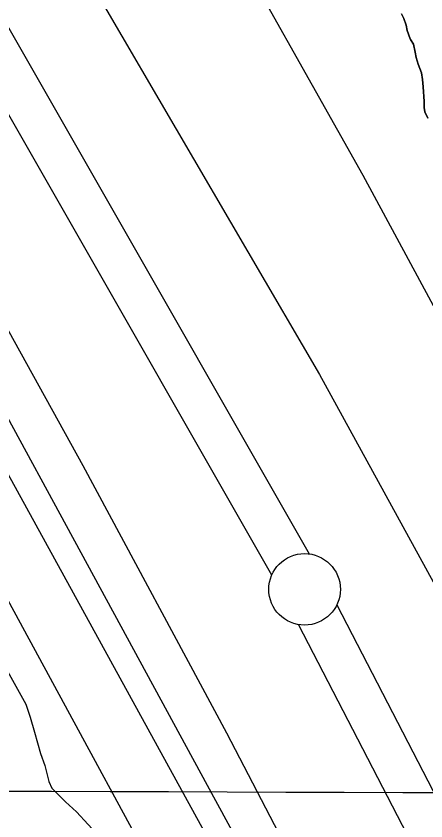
# Model space of a CAD drawing. Extents: x 3161514 to 3199414, y 831166 to 856601.
# Drawn here: x 3192078 to 3192365, y 848662 to 849225 of the extents above; entities that cross this region are included whole.
import ezdxf

# ---------------------------------------------------------------- set-up
doc = ezdxf.new("R2010")
doc.units = 0
for name, color, linetype in [('V-GRID-MAJR', 7, 'Continuous'), ('V-LEVE-TOET', 7, 'Continuous'), ('V-ROAD-CNTR', 7, 'Continuous'), ('V-SITE-VEGE', 7, 'Continuous'), ('V-SURV-LINE', 7, 'Continuous'), ('V-TOPO-SHOR', 7, 'Continuous')]:
    doc.layers.add(name, color=color, linetype=linetype)

msp = doc.modelspace()

# ---------------------------------------------------------------- linework, layer by layer
at = {"layer": 'V-GRID-MAJR'}
msp.add_spline([(3165741.648, 848757.608), (3170973.071, 848741.248), (3176204.497, 848725.65), (3181435.9250000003, 848710.812), (3186667.355, 848696.736), (3191898.788, 848683.42), (3197130.222, 848670.865), (3197130.223, 848670.865)], degree=3, dxfattribs=at)
at = {"layer": 'V-LEVE-TOET'}
for points in [[(3191609.327, 849868.66), (3191692.481, 849828.5480000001), (3191756.279, 849779.855), (3191811.947, 849732.882), (3191880.5, 849654.044), (3191930.289, 849586.04), (3191980.148, 849505.685), (3192064.04, 849366.4130000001), (3192140.144, 849231.333), (3192290.164, 848974.212), (3192439.741, 848701.214), (3192583.517, 848424.826), (3192710.882, 848179.932), (3192739.37, 848134.393), (3192769.279, 848087.275), (3192816.197, 848027.723), (3192934.325, 847887.587), (3193079.809, 847714.785), (3193151.157, 847640.903), (3193195.705, 847594.7490000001), (3193255.632, 847543.9180000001), (3193404.857, 847427.245), (3193527.887, 847325.601)], [(3193298.2120000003, 847283.724), (3193152.472, 847408), (3193013.403, 847538.493), (3192928.2260000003, 847623.763), (3192846.8880000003, 847717.175), (3192776, 847802.881), (3192693.544, 847906.873), (3192607.6380000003, 848027.4280000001), (3192539.659, 848129.562), (3192469.622, 848252.856), (3192402.386, 848379.692), (3192343.68, 848495.816), (3192225.412, 848723.2930000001), (3192125.193, 848910.29), (3191998.444, 849139.838), (3191861.9, 849385.563), (3191834.144, 849426.519), (3191792.166, 849486.274), (3191749.012, 849535.26), (3191703.946, 849579.294), (3191641.914, 849627.995), (3191587.732, 849661.742)]]:
    msp.add_lwpolyline(points, dxfattribs=at)
at = {"layer": 'V-ROAD-CNTR'}
msp.add_lwpolyline([(3193369.1782247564, 847163.951644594), (3193143.369676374, 847360.50325149), (3192987.93698724, 847499.110974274), (3192893.0731769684, 847596.6557791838), (3192830.6773017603, 847660.0946523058), (3192767.3774283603, 847731.679509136), (3192704.743553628, 847810.9943505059), (3192644.58267395, 847894.7931829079), (3192609.3497444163, 847945.4950815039), (3192478.6800057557, 848157.938656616), (3192222.8225174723, 848631.083710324), (3191864.0122350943, 849284.963402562), (3191829.343304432, 849351.77426894), (3191791.243380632, 849414.4041436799), (3191763.277436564, 849453.000066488), (3191729.948503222, 849489.382993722), (3191674.7236136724, 849538.7428950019), (3191611.4387402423, 849581.3688097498)], dxfattribs=at)
at = {"layer": 'V-SITE-VEGE'}
for points in [[(3191911.247, 849787.789), (3191923.285, 849747.644), (3191939.333, 849715.529), (3191959.397, 849691.442), (3191975.448, 849679.398), (3191987.484, 849659.326), (3191987.484, 849631.225), (3191975.448, 849615.169), (3191967.421, 849603.1240000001), (3191963.409, 849587.066), (3191963.409, 849575.024), (3191983.472, 849566.9940000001), (3192015.572, 849562.98), (3192031.622, 849566.9940000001), (3192051.684, 849562.98), (3192079.773, 849526.849), (3192212.186, 849306.054), (3192320.523, 849113.36), (3192485.037, 848808.261), (3192517.137, 848731.985), (3192577.326, 848627.611)], [(3192365.8310000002, 849153.287), (3192363.881, 849157.611), (3192363.222, 849160.654), (3192363.197, 849164.988), (3192362.659, 849175.0970000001), (3192362.147, 849180.389), (3192361.4790000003, 849185.04), (3192359.038, 849190.964), (3192357.727, 849195.609), (3192357.066, 849199.458), (3192355.751, 849204.907), (3192353.805, 849208.264), (3192353.482, 849208.745), (3192351.524, 849214.512), (3192350.698, 849218.361), (3192349.068, 849223.005), (3192347.444, 849226.206)], [(3192071.294, 848768.802), (3192085.2800000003, 848743.577), (3192088.196, 848734.523), (3192091.1210000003, 848724.037), (3192095.499, 848709.261), (3192098.414, 848700.684), (3192101.338, 848689.719), (3192103.275, 848684.9550000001), (3192112.879, 848675.46), (3192120.556, 848668.3420000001), (3192145.057, 848641.7440000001)]]:
    msp.add_lwpolyline(points, dxfattribs=at)
at = {"layer": 'V-SURV-LINE'}
for points in [[(3191972.1991079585, 849393.0600147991), (3192282.9419589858, 848848.7105431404)], [(3192256.886795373, 848833.8401545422), (3191946.1436510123, 849378.190140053)], [(3192302.3160519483, 848813.0619301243), (3192616.8673003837, 848204.32529951)], [(3192590.2178162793, 848190.5483248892), (3192275.6665885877, 848799.284915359)]]:
    msp.add_lwpolyline(points, dxfattribs=at)
msp.add_circle((3192279.81607, 848823.9303499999), 25, dxfattribs=at)
at = {"layer": 'V-TOPO-SHOR'}
for points in [[(3193438.8870048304, 847138.4254221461), (3193314.404281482, 847235.0388790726), (3193202.9272157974, 847326.0784827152), (3193082.1603946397, 847439.4134994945), (3192987.4048888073, 847523.0212987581), (3192883.359627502, 847634.4983644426), (3192797.893877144, 847731.1118213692), (3192766.308708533, 847770.128794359), (3192693.848615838, 847861.1683980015), (3192610.2408165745, 847976.3613658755), (3192530.348919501, 848111.9917957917), (3192509.9114574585, 848151.0087687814), (3192320.4004457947, 848487.2979169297), (3192216.3551844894, 848678.6668796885), (3191969.247688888, 849133.8648979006), (3191893.0716940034, 849269.4953278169), (3191818.753650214, 849397.6939533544), (3191772.3048728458, 849468.2960949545), (3191735.1458509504, 849507.313067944), (3191690.555024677, 849551.903894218), (3191638.532394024, 849589.062916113), (3191553.066643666, 849635.5116934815)], [(3192347.444, 849226.206), (3192349.068, 849223.005), (3192350.698, 849218.361), (3192351.524, 849214.512), (3192353.482, 849208.745), (3192353.805, 849208.2660000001), (3192355.751, 849204.907), (3192357.066, 849199.458), (3192357.727, 849195.609), (3192359.038, 849190.964), (3192361.4790000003, 849185.04), (3192362.147, 849180.389), (3192362.659, 849175.0970000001), (3192363.197, 849164.988), (3192363.222, 849160.654), (3192363.881, 849157.611), (3192365.8310000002, 849153.287)], [(3192021.2703195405, 848910.9107665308), (3192260.946010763, 848468.718405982), (3192411.4400494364, 848201.173448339), (3192482.0421910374, 848065.5430184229), (3192554.502283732, 847950.3500505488), (3192619.5305720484, 847868.60020238), (3192680.8429581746, 847770.1287943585), (3192788.6041216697, 847638.2142666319), (3192868.4960187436, 847550.8905651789)]]:
    msp.add_lwpolyline(points, dxfattribs=at)

doc.saveas('drawing.dxf')
